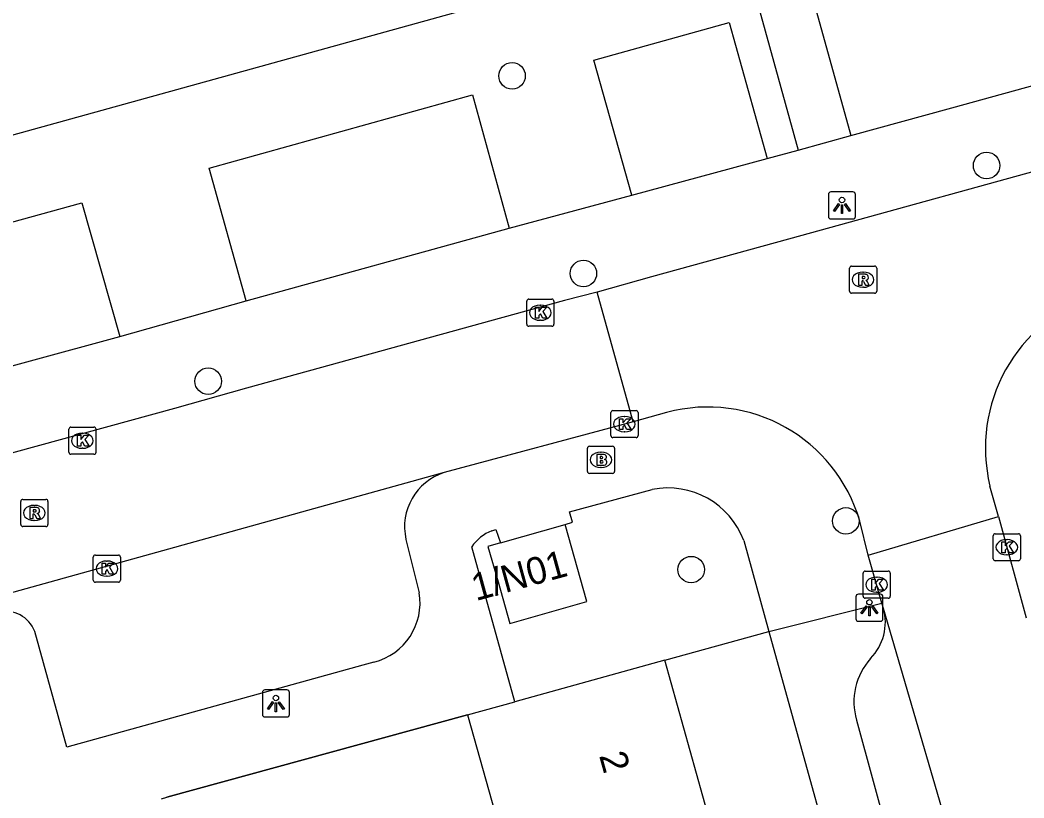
# Model space of a CAD drawing. Extents: x 159053 to 160041, y 380450 to 381422.
# Drawn here: x 159237.44 to 159274.43, y 381031.18 to 381059.86 of the extents above; entities that cross this region are included whole.
import ezdxf

# ---------------------------------------------------------------- set-up
doc = ezdxf.new("R2010")
doc.units = 0
for name, color, linetype in [('IMGEO_Boom', 7, 'Continuous'), ('IMGEO_Brandkraan', 7, 'Continuous'), ('IMGEO_Groenvoorziening', 7, 'Continuous'), ('IMGEO_Kolk', 7, 'Continuous'), ('IMGEO_Lichtpunt', 7, 'Continuous'), ('IMGEO_Muur', 7, 'Continuous'), ('IMGEO_Pand', 7, 'Continuous'), ('IMGEO_Pand_nummerreeks', 7, 'Continuous'), ('IMGEO_Parkeervlak_open', 7, 'Continuous'), ('IMGEO_Rijbaan_lokaal_open', 7, 'Continuous'), ('IMGEO_Rioolput', 7, 'Continuous'), ('IMGEO_Voetpad_open', 7, 'Continuous')]:
    doc.layers.add(name, color=color, linetype=linetype)

msp = doc.modelspace()

# ---------------------------------------------------------------- linework, layer by layer
at = {"layer": 'IMGEO_Boom'}
for centre in [(159255.572, 381057.807), (159273.06, 381054.5), (159258.201, 381050.52), (159244.374, 381046.548), (159267.873, 381041.396), (159262.173, 381039.601)]:
    msp.add_circle(centre, 0.489, dxfattribs=at)
at = {"layer": 'IMGEO_Brandkraan'}
for p, q in [((159258.424, 381044.149), (159259.276, 381044.149)), ((159258.349, 381043.223), (159258.349, 381044.075)), ((159258.837, 381043.929), (159258.862, 381043.929)), ((159259.35, 381044.075), (159259.35, 381043.223)), ((159259.276, 381043.149), (159258.424, 381043.149)), ((159258.86, 381043.369), (159258.835, 381043.369))]:
    msp.add_line(p, q, dxfattribs=at)
for points in [[(159258.424, 381044.149), (159259.276, 381044.149)], [(159258.349, 381043.223), (159258.349, 381044.075)], [(159258.697, 381043.849), (159258.697, 381043.449), (159258.91, 381043.449)], [(159258.928, 381043.849), (159258.697, 381043.849)], [(159258.876, 381043.768), (159258.822, 381043.768), (159258.822, 381043.692)], [(159259.35, 381044.075), (159259.35, 381043.223)], [(159258.822, 381043.692), (159258.875, 381043.692)], [(159258.884, 381043.616), (159258.822, 381043.616), (159258.822, 381043.535)], [(159258.822, 381043.535), (159258.884, 381043.535)], [(159259.276, 381043.149), (159258.424, 381043.149)]]:
    msp.add_lwpolyline(points, dxfattribs=at)
for centre, radius, start, end in [((159258.426, 381044.073), 0.0765, 91.552, 178.448), ((159258.426, 381044.073), 0.0765, 91.552, 178.448), ((159259.274, 381044.073), 0.0765, 1.552, 88.448), ((159259.274, 381044.073), 0.0765, 1.552, 88.448), ((159258.877, 381043.73), 0.0379, 267.8285, 90.9355), ((159258.932, 381043.704), 0.145, 59.4692, 91.5367), ((159258.957, 381043.751), 0.0922, 285.5137, 58.1501), ((159258.885, 381043.575), 0.0404, 269.8759, 90.5077), ((159258.916, 381043.7), 0.251, 268.6676, 293.5347), ((159258.962, 381043.559), 0.105, 301.3115, 78.989), ((159258.426, 381043.225), 0.0765, 181.552, 268.448), ((159258.426, 381043.225), 0.0765, 181.552, 268.448), ((159259.274, 381043.225), 0.0765, 271.552, 358.448), ((159259.274, 381043.225), 0.0765, 271.552, 358.448)]:
    msp.add_arc(centre, radius, start, end, dxfattribs=at)
for centre, major_axis, ratio, start_param, end_param in [((159258.836, 381043.649), (-0.387, 0.002), 0.722429, 4.712389, 7.853982), ((159258.861, 381043.649), (-0.39, 0.002), 0.717154, 1.570796, 4.712389)]:
    msp.add_ellipse(centre, major_axis=major_axis, ratio=ratio, start_param=start_param, end_param=end_param, dxfattribs=at)
at = {"layer": 'IMGEO_Groenvoorziening'}
msp.add_lwpolyline([(159261.199, 381036.259), (159265.037, 381037.32)], dxfattribs=at)
at = {"layer": 'IMGEO_Kolk'}
for p, q in [((159256.114, 381048.647), (159256.114, 381049.499)), ((159256.189, 381049.573), (159257.041, 381049.573)), ((159256.602, 381049.353), (159256.627, 381049.353)), ((159257.115, 381049.499), (159257.115, 381048.647)), ((159257.041, 381048.573), (159256.189, 381048.573)), ((159256.625, 381048.793), (159256.6, 381048.793)), ((159259.213, 381044.54), (159259.213, 381045.392)), ((159259.288, 381045.466), (159260.14, 381045.466)), ((159259.701, 381045.246), (159259.726, 381045.246)), ((159260.214, 381045.392), (159260.214, 381044.54)), ((159239.24, 381043.927), (159239.24, 381044.779)), ((159239.315, 381044.853), (159240.167, 381044.853)), ((159239.728, 381044.633), (159239.753, 381044.633)), ((159240.241, 381044.779), (159240.241, 381043.927)), ((159259.724, 381044.686), (159259.699, 381044.686)), ((159260.14, 381044.466), (159259.288, 381044.466)), ((159240.167, 381043.853), (159239.315, 381043.853)), ((159239.751, 381044.073), (159239.726, 381044.073)), ((159273.304, 381039.999), (159273.304, 381040.851)), ((159273.379, 381040.925), (159274.231, 381040.925)), ((159274.305, 381040.851), (159274.305, 381039.999)), ((159273.792, 381040.705), (159273.817, 381040.705)), ((159240.142, 381039.211), (159240.142, 381040.063)), ((159240.217, 381040.137), (159241.069, 381040.137)), ((159241.143, 381040.063), (159241.143, 381039.211)), ((159273.815, 381040.145), (159273.79, 381040.145)), ((159240.63, 381039.917), (159240.655, 381039.917)), ((159274.231, 381039.925), (159273.379, 381039.925)), ((159240.653, 381039.357), (159240.628, 381039.357)), ((159268.509, 381038.619), (159268.509, 381039.471)), ((159268.584, 381039.545), (159269.436, 381039.545)), ((159268.997, 381039.325), (159269.022, 381039.325)), ((159269.51, 381039.471), (159269.51, 381038.619)), ((159241.069, 381039.137), (159240.217, 381039.137)), ((159269.02, 381038.765), (159268.995, 381038.765)), ((159269.436, 381038.545), (159268.584, 381038.545))]:
    msp.add_line(p, q, dxfattribs=at)
for points in [[(159256.114, 381048.647), (159256.114, 381049.499)], [(159256.189, 381049.573), (159257.041, 381049.573)], [(159257.115, 381049.499), (159257.115, 381048.647)], [(159256.435, 381049.273), (159256.558, 381049.273), (159256.558, 381049.122), (159256.688, 381049.273), (159256.852, 381049.273), (159256.706, 381049.122), (159256.859, 381048.873), (159256.707, 381048.873), (159256.622, 381049.037), (159256.558, 381048.97), (159256.558, 381048.873), (159256.435, 381048.873), (159256.435, 381049.273)], [(159257.041, 381048.573), (159256.189, 381048.573)], [(159259.213, 381044.54), (159259.213, 381045.392)], [(159259.288, 381045.466), (159260.14, 381045.466)], [(159260.214, 381045.392), (159260.214, 381044.54)], [(159259.534, 381045.166), (159259.657, 381045.166), (159259.657, 381045.015), (159259.787, 381045.166), (159259.951, 381045.166), (159259.805, 381045.015), (159259.958, 381044.766), (159259.806, 381044.766), (159259.721, 381044.93), (159259.657, 381044.863), (159259.657, 381044.766), (159259.534, 381044.766), (159259.534, 381045.166)], [(159239.24, 381043.927), (159239.24, 381044.779)], [(159239.315, 381044.853), (159240.167, 381044.853)], [(159239.561, 381044.553), (159239.684, 381044.553), (159239.684, 381044.402), (159239.814, 381044.553), (159239.978, 381044.553), (159239.832, 381044.402), (159239.985, 381044.153), (159239.833, 381044.153), (159239.748, 381044.317), (159239.684, 381044.25), (159239.684, 381044.153), (159239.561, 381044.153), (159239.561, 381044.553)], [(159240.241, 381044.779), (159240.241, 381043.927)], [(159260.14, 381044.466), (159259.288, 381044.466)], [(159240.167, 381043.853), (159239.315, 381043.853)], [(159273.304, 381039.999), (159273.304, 381040.851)], [(159273.379, 381040.925), (159274.231, 381040.925)], [(159274.305, 381040.851), (159274.305, 381039.999)], [(159273.625, 381040.625), (159273.748, 381040.625), (159273.748, 381040.474), (159273.878, 381040.625), (159274.042, 381040.625), (159273.896, 381040.474), (159274.049, 381040.225), (159273.897, 381040.225), (159273.812, 381040.389), (159273.748, 381040.322), (159273.748, 381040.225), (159273.625, 381040.225), (159273.625, 381040.625)], [(159240.142, 381039.211), (159240.142, 381040.063)], [(159240.217, 381040.137), (159241.069, 381040.137)], [(159241.143, 381040.063), (159241.143, 381039.211)], [(159240.463, 381039.837), (159240.586, 381039.837), (159240.586, 381039.686), (159240.716, 381039.837), (159240.88, 381039.837), (159240.734, 381039.686), (159240.887, 381039.437), (159240.735, 381039.437), (159240.65, 381039.601), (159240.586, 381039.534), (159240.586, 381039.437), (159240.463, 381039.437), (159240.463, 381039.837)], [(159274.231, 381039.925), (159273.379, 381039.925)], [(159268.509, 381038.619), (159268.509, 381039.471)], [(159268.584, 381039.545), (159269.436, 381039.545)], [(159269.51, 381039.471), (159269.51, 381038.619)], [(159241.069, 381039.137), (159240.217, 381039.137)], [(159268.83, 381039.245), (159268.953, 381039.245), (159268.953, 381039.094), (159269.083, 381039.245), (159269.247, 381039.245), (159269.101, 381039.094), (159269.254, 381038.845), (159269.102, 381038.845), (159269.017, 381039.009), (159268.953, 381038.942), (159268.953, 381038.845), (159268.83, 381038.845), (159268.83, 381039.245)], [(159269.436, 381038.545), (159268.584, 381038.545)]]:
    msp.add_lwpolyline(points, dxfattribs=at)
for centre, start, end in [((159256.191, 381049.497), 91.552, 178.448), ((159256.191, 381049.497), 91.552, 178.448), ((159257.039, 381049.497), 1.552, 88.448), ((159257.039, 381049.497), 1.552, 88.448), ((159256.191, 381048.649), 181.552, 268.448), ((159256.191, 381048.649), 181.552, 268.448), ((159257.039, 381048.649), 271.552, 358.448), ((159257.039, 381048.649), 271.552, 358.448), ((159259.29, 381045.39), 91.552, 178.448), ((159259.29, 381045.39), 91.552, 178.448), ((159260.138, 381045.39), 1.552, 88.448), ((159260.138, 381045.39), 1.552, 88.448), ((159239.317, 381044.777), 91.552, 178.448), ((159239.317, 381044.777), 91.552, 178.448), ((159240.165, 381044.777), 1.552, 88.448), ((159240.165, 381044.777), 1.552, 88.448), ((159259.29, 381044.542), 181.552, 268.448), ((159259.29, 381044.542), 181.552, 268.448), ((159260.138, 381044.542), 271.552, 358.448), ((159260.138, 381044.542), 271.552, 358.448), ((159239.317, 381043.929), 181.552, 268.448), ((159239.317, 381043.929), 181.552, 268.448), ((159240.165, 381043.929), 271.552, 358.448), ((159240.165, 381043.929), 271.552, 358.448), ((159273.381, 381040.849), 91.552, 178.448), ((159273.381, 381040.849), 91.552, 178.448), ((159274.229, 381040.849), 1.552, 88.448), ((159274.229, 381040.849), 1.552, 88.448), ((159240.219, 381040.061), 91.552, 178.448), ((159240.219, 381040.061), 91.552, 178.448), ((159241.067, 381040.061), 1.552, 88.448), ((159241.067, 381040.061), 1.552, 88.448), ((159273.381, 381040.001), 181.552, 268.448), ((159273.381, 381040.001), 181.552, 268.448), ((159274.229, 381040.001), 271.552, 358.448), ((159274.229, 381040.001), 271.552, 358.448), ((159268.586, 381039.469), 91.552, 178.448), ((159268.586, 381039.469), 91.552, 178.448), ((159269.434, 381039.469), 1.552, 88.448), ((159269.434, 381039.469), 1.552, 88.448), ((159240.219, 381039.213), 181.552, 268.448), ((159240.219, 381039.213), 181.552, 268.448), ((159241.067, 381039.213), 271.552, 358.448), ((159241.067, 381039.213), 271.552, 358.448), ((159268.586, 381038.621), 181.552, 268.448), ((159268.586, 381038.621), 181.552, 268.448), ((159269.434, 381038.621), 271.552, 358.448), ((159269.434, 381038.621), 271.552, 358.448)]:
    msp.add_arc(centre, 0.0765, start, end, dxfattribs=at)
for centre, major_axis, ratio, start_param, end_param in [((159256.601, 381049.073), (-0.387, 0.002), 0.722429, 4.712389, 7.853982), ((159256.626, 381049.073), (-0.39, 0.002), 0.717154, 1.570796, 4.712389), ((159259.7, 381044.966), (-0.387, 0.002), 0.722429, 4.712389, 7.853982), ((159259.725, 381044.966), (-0.39, 0.002), 0.717154, 1.570796, 4.712389), ((159239.727, 381044.353), (-0.387, 0.002), 0.722429, 4.712389, 7.853982), ((159239.752, 381044.353), (-0.39, 0.002), 0.717154, 1.570796, 4.712389), ((159273.791, 381040.425), (-0.387, 0.002), 0.722429, 4.712389, 7.853982), ((159273.816, 381040.425), (-0.39, 0.002), 0.717154, 1.570796, 4.712389), ((159240.629, 381039.637), (-0.387, 0.002), 0.722429, 4.712389, 7.853982), ((159240.654, 381039.637), (-0.39, 0.002), 0.717154, 1.570796, 4.712389), ((159268.996, 381039.045), (-0.387, 0.002), 0.722429, 4.712389, 7.853982), ((159269.021, 381039.045), (-0.39, 0.002), 0.717154, 1.570796, 4.712389)]:
    msp.add_ellipse(centre, major_axis=major_axis, ratio=ratio, start_param=start_param, end_param=end_param, dxfattribs=at)
at = {"layer": 'IMGEO_Lichtpunt'}
for p, q in [((159267.231, 381053.432), (159267.231, 381052.625)), ((159267.231, 381053.432), (159267.231, 381052.625)), ((159268.133, 381053.527), (159267.325, 381053.527)), ((159268.133, 381053.527), (159267.325, 381053.527)), ((159268.227, 381052.625), (159268.227, 381053.432)), ((159268.227, 381052.625), (159268.227, 381053.432)), ((159267.325, 381052.531), (159268.133, 381052.531)), ((159267.325, 381052.531), (159268.133, 381052.531)), ((159268.242, 381038.598), (159268.242, 381037.791)), ((159268.242, 381038.598), (159268.242, 381037.791)), ((159269.144, 381038.693), (159268.336, 381038.693)), ((159269.144, 381038.693), (159268.336, 381038.693)), ((159269.238, 381037.791), (159269.238, 381038.598)), ((159269.238, 381037.791), (159269.238, 381038.598)), ((159268.336, 381037.697), (159269.144, 381037.697)), ((159268.336, 381037.697), (159269.144, 381037.697)), ((159246.372, 381035.068), (159246.372, 381034.261)), ((159246.372, 381035.068), (159246.372, 381034.261)), ((159247.274, 381035.163), (159246.466, 381035.163)), ((159247.274, 381035.163), (159246.466, 381035.163)), ((159247.368, 381034.261), (159247.368, 381035.068)), ((159247.368, 381034.261), (159247.368, 381035.068)), ((159246.466, 381034.167), (159247.274, 381034.167)), ((159246.466, 381034.167), (159247.274, 381034.167))]:
    msp.add_line(p, q, dxfattribs=at)
for points in [[(159267.605, 381053.096), (159267.644, 381053.068), (159267.456, 381052.806), (159267.418, 381052.833), (159267.605, 381053.096)], [(159267.707, 381053.048), (159267.754, 381053.048), (159267.754, 381052.726), (159267.707, 381052.726), (159267.707, 381053.048)], [(159267.817, 381053.068), (159267.855, 381053.095), (159268.042, 381052.833), (159268.003, 381052.805), (159267.817, 381053.068)], [(159268.616, 381038.262), (159268.655, 381038.234), (159268.467, 381037.972), (159268.429, 381037.999), (159268.616, 381038.262)], [(159268.718, 381038.214), (159268.765, 381038.214), (159268.765, 381037.892), (159268.718, 381037.892), (159268.718, 381038.214)], [(159268.828, 381038.234), (159268.866, 381038.261), (159269.053, 381037.999), (159269.014, 381037.971), (159268.828, 381038.234)], [(159246.746, 381034.732), (159246.785, 381034.704), (159246.597, 381034.442), (159246.559, 381034.469), (159246.746, 381034.732)], [(159246.848, 381034.684), (159246.895, 381034.684), (159246.895, 381034.362), (159246.848, 381034.362), (159246.848, 381034.684)], [(159246.958, 381034.704), (159246.996, 381034.731), (159247.183, 381034.469), (159247.144, 381034.441), (159246.958, 381034.704)]]:
    msp.add_lwpolyline(points, dxfattribs=at)
for centre in [(159267.73, 381053.23), (159268.741, 381038.396), (159246.871, 381034.866)]:
    msp.add_circle(centre, 0.0994, dxfattribs=at)
for centre, start, end in [((159267.325, 381053.432), 90, 180), ((159267.325, 381053.432), 90, 180), ((159268.133, 381053.432), 0, 90), ((159268.133, 381053.432), 0, 90), ((159267.325, 381052.625), 180, 270), ((159267.325, 381052.625), 180, 270), ((159268.133, 381052.625), 270, 0), ((159268.133, 381052.625), 270, 360), ((159268.336, 381038.598), 90, 180), ((159268.336, 381038.598), 90, 180), ((159269.144, 381038.598), 0, 90), ((159269.144, 381038.598), 0, 90), ((159268.336, 381037.791), 180, 270), ((159268.336, 381037.791), 180, 270), ((159269.144, 381037.791), 270, 0), ((159269.144, 381037.791), 270, 360), ((159246.466, 381035.068), 90, 180), ((159246.466, 381035.068), 90, 180), ((159247.274, 381035.068), 0, 90), ((159247.274, 381035.068), 0, 90), ((159246.466, 381034.261), 180, 270), ((159246.466, 381034.261), 180, 270), ((159247.274, 381034.261), 270, 0), ((159247.274, 381034.261), 270, 360)]:
    msp.add_arc(centre, 0.0946, start, end, dxfattribs=at)
at = {"layer": 'IMGEO_Muur'}
msp.add_lwpolyline([(159253.935, 381034.251), (159242.854, 381031.209)], dxfattribs=at)
at = {"layer": 'IMGEO_Pand'}
for points in [[(159237.076, 381124.378), (159240.451, 381112.37), (159238.889, 381111.938), (159239.55, 381109.537), (159241.092, 381109.962), (159243.457, 381101.372), (159241.928, 381100.959), (159242.593, 381098.559), (159244.135, 381098.986), (159246.512, 381090.396), (159244.978, 381089.967), (159245.641, 381087.567), (159247.183, 381087.994), (159249.56, 381079.392), (159248.041, 381078.971), (159248.693, 381076.589), (159250.236, 381077.011), (159252.589, 381068.414), (159251.07, 381067.996), (159251.731, 381065.595), (159253.273, 381066.02), (159254.794, 381060.496), (159233.782, 381054.683)], [(159255.152, 381040.59), (159254.685, 381040.457), (159255.057, 381039.152), (159255.493, 381037.617), (159258.334, 381038.426), (159257.526, 381041.265)], [(159255.152, 381040.59), (159257.526, 381041.265)], [(159261.199, 381036.259), (159255.671, 381034.728)], [(159262.83, 381030.417), (159261.199, 381036.259)], [(159253.935, 381034.251), (159255.671, 381034.728)], [(159253.935, 381034.251), (159255.282, 381029.436), (159255.574, 381028.392)]]:
    msp.add_lwpolyline(points, dxfattribs=at)
at = {"layer": 'IMGEO_Parkeervlak_open'}
for points in [[(159259.981, 381053.405), (159258.59, 381058.387), (159263.571, 381059.768), (159264.973, 381054.755)], [(159245.775, 381049.515), (159244.414, 381054.409), (159254.11, 381057.101), (159255.465, 381052.187)], [(159231.497, 381045.582), (159230.037, 381050.456), (159239.724, 381053.127), (159241.115, 381048.202)]]:
    msp.add_lwpolyline(points, dxfattribs=at)
at = {"layer": 'IMGEO_Rijbaan_lokaal_open'}
for points in [[(159277.07, 381054.906), (159265.762, 381051.78), (159260.708, 381050.396), (159258.705, 381049.826)], [(159258.705, 381049.826), (159257.5, 381049.523), (159245.786, 381046.295), (159243.132, 381045.545), (159231.38, 381042.318), (159218.038, 381038.661)], [(159260.032, 381045.054), (159258.705, 381049.826)], [(159261.269, 381045.393), (159260.032, 381045.054)], [(159260.032, 381045.054), (159253.075, 381043.179)], [(159253.075, 381043.179), (159226.82, 381035.879)], [(159273.493, 381041.555), (159273.183, 381042.681)], [(159268.697, 381040.137), (159273.493, 381041.555)], [(159273.493, 381041.555), (159274.521, 381037.826)], [(159268.697, 381040.137), (159268.387, 381041.387)], [(159269.204, 381038.366), (159268.697, 381040.137)], [(159269.262, 381038.169), (159269.204, 381038.366)], [(159276.555, 381012.513), (159272.365, 381027.525), (159269.262, 381038.169)]]:
    msp.add_lwpolyline(points, dxfattribs=at)
for centre, radius, start, end in [((159278.935, 381044.089), 5.921, 108.0587, 193.7575), ((159262.789, 381039.768), 5.827, 16.1351, 105.1234)]:
    msp.add_arc(centre, radius, start, end, dxfattribs=at)
at = {"layer": 'IMGEO_Rioolput'}
for p, q in [((159268.082, 381050.791), (159268.934, 381050.791)), ((159268.007, 381049.865), (159268.007, 381050.717)), ((159268.495, 381050.571), (159268.52, 381050.571)), ((159269.008, 381050.717), (159269.008, 381049.865)), ((159268.934, 381049.791), (159268.082, 381049.791)), ((159268.518, 381050.011), (159268.493, 381050.011)), ((159237.469, 381041.264), (159237.469, 381042.116)), ((159237.544, 381042.19), (159238.396, 381042.19)), ((159237.957, 381041.97), (159237.982, 381041.97)), ((159238.47, 381042.116), (159238.47, 381041.264)), ((159238.396, 381041.19), (159237.544, 381041.19)), ((159237.98, 381041.41), (159237.955, 381041.41))]:
    msp.add_line(p, q, dxfattribs=at)
for points in [[(159268.082, 381050.791), (159268.934, 381050.791)], [(159268.007, 381049.865), (159268.007, 381050.717)], [(159268.596, 381050.489), (159268.344, 381050.491), (159268.344, 381050.091)], [(159269.008, 381050.717), (159269.008, 381049.865)], [(159268.344, 381050.091), (159268.468, 381050.091), (159268.468, 381050.253), (159268.479, 381050.253)], [(159268.522, 381050.41), (159268.468, 381050.41), (159268.468, 381050.329)], [(159268.468, 381050.329), (159268.52, 381050.329)], [(159268.526, 381050.224), (159268.597, 381050.091), (159268.737, 381050.091), (159268.672, 381050.217)], [(159268.934, 381049.791), (159268.082, 381049.791)], [(159237.469, 381041.264), (159237.469, 381042.116)], [(159237.544, 381042.19), (159238.396, 381042.19)], [(159238.47, 381042.116), (159238.47, 381041.264)], [(159238.058, 381041.888), (159237.806, 381041.89), (159237.806, 381041.49)], [(159237.806, 381041.49), (159237.93, 381041.49), (159237.93, 381041.652), (159237.941, 381041.652)], [(159237.984, 381041.809), (159237.93, 381041.809), (159237.93, 381041.728)], [(159237.93, 381041.728), (159237.982, 381041.728)], [(159237.988, 381041.623), (159238.059, 381041.49), (159238.199, 381041.49), (159238.134, 381041.616)], [(159238.396, 381041.19), (159237.544, 381041.19)]]:
    msp.add_lwpolyline(points, dxfattribs=at)
for centre, radius, start, end in [((159268.084, 381050.715), 0.0765, 91.552, 178.448), ((159268.084, 381050.715), 0.0765, 91.552, 178.448), ((159268.932, 381050.715), 0.0765, 1.552, 88.448), ((159268.932, 381050.715), 0.0765, 1.552, 88.448), ((159268.595, 381050.379), 0.109, 350.3612, 89.416), ((159268.478, 381050.2), 0.0533, 26.0293, 88.6989), ((159268.504, 381050.518), 0.19, 274.7715, 282.9687), ((159268.528, 381050.314), 0.0964, 77.0061, 93.1865), ((159268.542, 381050.371), 0.0378, 276.6634, 79.6772), ((159268.593, 381050.379), 0.112, 277.5842, 350.9817), ((159268.577, 381050.164), 0.108, 29.5134, 73.7905), ((159268.084, 381049.867), 0.0765, 181.552, 268.448), ((159268.084, 381049.867), 0.0765, 181.552, 268.448), ((159268.932, 381049.867), 0.0765, 271.552, 358.448), ((159268.932, 381049.867), 0.0765, 271.552, 358.448), ((159237.546, 381042.114), 0.0765, 91.552, 178.448), ((159237.546, 381042.114), 0.0765, 91.552, 178.448), ((159238.394, 381042.114), 0.0765, 1.552, 88.448), ((159238.394, 381042.114), 0.0765, 1.552, 88.448), ((159237.94, 381041.599), 0.0533, 26.0293, 88.6989), ((159237.966, 381041.917), 0.19, 274.7715, 282.9687), ((159237.99, 381041.713), 0.0964, 77.0061, 93.1865), ((159238.004, 381041.77), 0.0378, 276.6634, 79.6772), ((159238.057, 381041.778), 0.109, 350.3612, 89.416), ((159238.055, 381041.778), 0.112, 277.5842, 350.9817), ((159238.039, 381041.563), 0.108, 29.5134, 73.7905), ((159237.546, 381041.266), 0.0765, 181.552, 268.448), ((159237.546, 381041.266), 0.0765, 181.552, 268.448), ((159238.394, 381041.266), 0.0765, 271.552, 358.448), ((159238.394, 381041.266), 0.0765, 271.552, 358.448)]:
    msp.add_arc(centre, radius, start, end, dxfattribs=at)
for centre, major_axis, ratio, start_param, end_param in [((159268.494, 381050.291), (-0.387, 0.002), 0.722429, 4.712389, 7.853982), ((159268.519, 381050.291), (-0.39, 0.002), 0.717154, 1.570796, 4.712389), ((159237.956, 381041.69), (-0.387, 0.002), 0.722429, 4.712389, 7.853982), ((159237.981, 381041.69), (-0.39, 0.002), 0.717154, 1.570796, 4.712389)]:
    msp.add_ellipse(centre, major_axis=major_axis, ratio=ratio, start_param=start_param, end_param=end_param, dxfattribs=at)
at = {"layer": 'IMGEO_Voetpad_open'}
for points in [[(159244.137, 381134.711), (159250.944, 381109.911), (159249.051, 381109.382), (159257.125, 381080.01), (159259.074, 381080.54), (159266.118, 381055.071)], [(159265.526, 381110.323), (159253.84, 381107.052), (159251.889, 381106.514), (159256.793, 381088.716), (159258.726, 381089.254), (159268.053, 381055.604)], [(159268.053, 381055.604), (159271.779, 381056.63), (159277.531, 381058.215)], [(159266.118, 381055.071), (159268.053, 381055.604)], [(159264.973, 381054.755), (159266.118, 381055.071)], [(159259.981, 381053.405), (159264.973, 381054.755)], [(159255.465, 381052.187), (159259.981, 381053.405)], [(159245.775, 381049.515), (159255.465, 381052.187)], [(159241.115, 381048.202), (159245.775, 381049.515)], [(159231.497, 381045.582), (159241.115, 381048.202)], [(159257.526, 381041.265), (159257.799, 381041.35), (159257.69, 381041.727), (159260.74, 381042.554)], [(159254.823, 381041.031), (159254.969, 381041.084), (159255.152, 381040.59)], [(159251.664, 381040.716), (159252.152, 381038.749)], [(159255.671, 381034.728), (159254.086, 381040.439)], [(159264.11, 381040.67), (159265.037, 381037.32)], [(159265.037, 381037.32), (159269.204, 381038.366)], [(159250.477, 381036.184), (159250.077, 381036.073), (159239.166, 381033.049), (159237.983, 381037.319)], [(159265.037, 381037.32), (159275.394, 381000), (159289.244, 380950.092)], [(159242.66, 381031.154), (159242.854, 381031.209), (159253.935, 381034.251)], [(159268.264, 381034.054), (159276.691, 381003.185)]]:
    msp.add_lwpolyline(points, dxfattribs=at)
for centre, radius, start, end in [((159253.703, 381041.184), 2.092, 107.4697, 192.9153), ((159261.319, 381039.633), 2.978, 20.3803, 101.205), ((159255.368, 381039.598), 1.533, 110.8167, 146.7301), ((159249.92, 381038.377), 2.263, 284.2596, 9.4496), ((159236.931, 381036.936), 1.119, 20.0177, 189.9246), ((159267.392, 381037.666), 1.936, 316.0398, 15.0571), ((159270.574, 381034.716), 2.403, 138.0734, 196.0038)]:
    msp.add_arc(centre, radius, start, end, dxfattribs=at)

# ---------------------------------------------------------------- texts
at = {"layer": 'IMGEO_Pand_nummerreeks'}
for s, rotation, p in [('1/N01', 15.3381, (159254.239, 381038.438)), ('2', 285.5957, (159258.775, 381032.746))]:
    msp.add_text(s, height=1, rotation=rotation, dxfattribs=at).set_placement(p)

doc.saveas('drawing.dxf')
